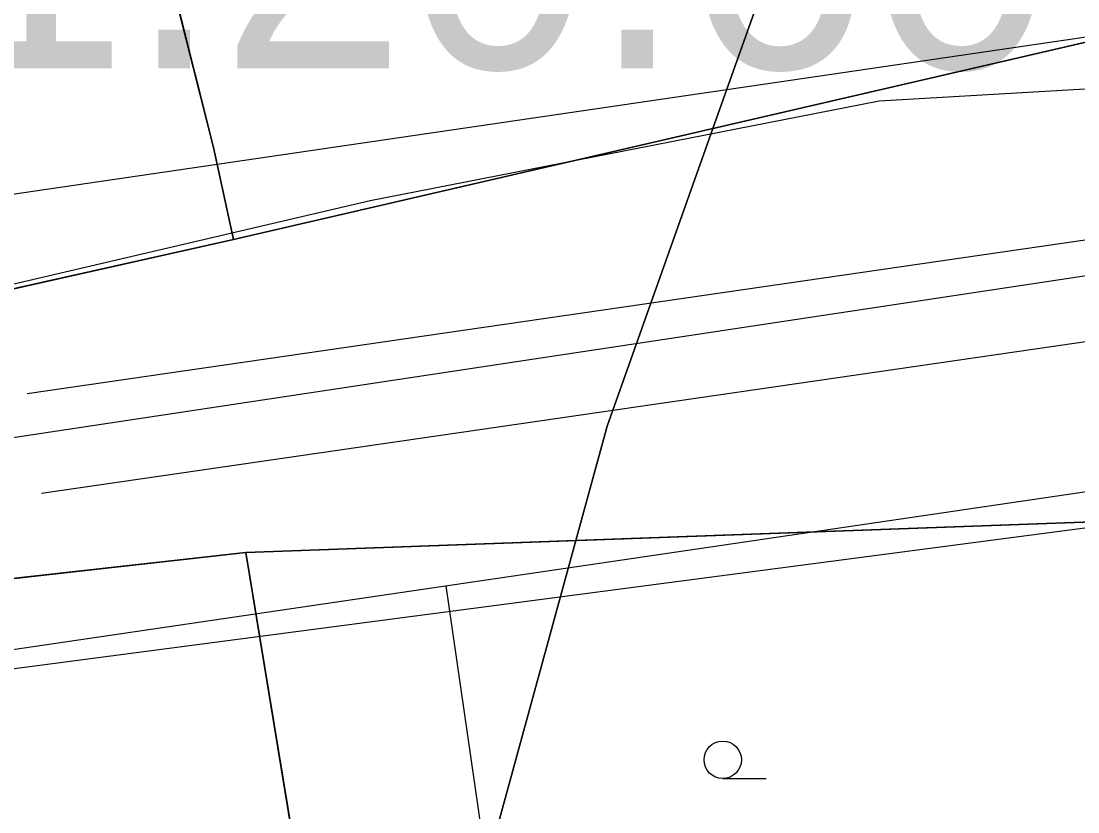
# Model space of a CAD drawing. Extents: x -706130 to -698555, y -971544 to -967260.
# Drawn here: x -704403.88 to -704361.46, y -969847.22 to -969815.47 of the extents above; entities that cross this region are included whole.
import ezdxf

# ---------------------------------------------------------------- set-up
doc = ezdxf.new("R2010")
doc.units = 0
for name, color, linetype in [('BPEJ hranice S', 7, 'Continuous'), ('BPEJ I-II trida ochrany S', 7, 'Continuous'), ('Docházková izochrona - BUS S', 7, 'Continuous'), ('Docházková izochrona - VLAK N', 7, 'Continuous'), ('Dráha_osa koleje S', 7, 'Continuous'), ('Hranice intravilán', 7, 'Continuous'), ('KN_Hranice_parcel', 7, 'Continuous'), ('KN_Polygon parcely', 7, 'Continuous'), ('KN_POZEMKY_14_OSTATNI PLOCHA', 7, 'Continuous'), ('KN_POZEMKY_5_ZAHRADA', 7, 'Continuous'), ('KN_VYUZITI_14_ostatni plocha_dráha', 7, 'Continuous'), ('KN_Značky kultur', 7, 'Continuous'), ('Koridor pro optimalizaci dráhy_N', 7, 'Continuous'), ('Koridor pro optimalizaci dráhy_N_ŠRAFY', 7, 'Continuous'), ('Plochy doprava drážní S', 7, 'Continuous'), ('Plochy smíšené obytné venkovské S', 7, 'Continuous'), ('Regulační bloky zastavěné S', 7, 'Continuous'), ('Regulační kódy zastavěné S', 7, 'Continuous'), ('VPS dopravni infrastruktury_obrys N', 7, 'Continuous'), ('VPS dopravni infrastruktury_plochy N', 7, 'Continuous'), ('VÝŠKOPIS_vrstevnice doplňková', 7, 'Continuous'), ('VÝŠKOPIS_vrstevnice hlavní', 7, 'Continuous'), ('Zábory hodnocené - koridory', 7, 'Continuous')]:
    doc.layers.add(name, color=color, linetype=linetype)

msp = doc.modelspace()

# ---------------------------------------------------------------- linework, layer by layer
at = {"layer": 'BPEJ hranice S'}
for points in [[(-704359.914, -969788.667), (-704362.52, -969791.447), (-704363.828, -969792.842), (-704364.56, -969793.624), (-704371.993, -969808.187), (-704374.04, -969813.95), (-704376.111, -969819.78), (-704380.356, -969831.736), (-704381.612, -969836.32), (-704386.55, -969854.355), (-704387.59, -969859.604), (-704389.581, -969869.649), (-704390.614, -969874.866), (-704393.364, -969888.748), (-704394.199, -969893.787), (-704399.795, -969927.575), (-704399.802, -969927.619), (-704399.872, -969938.584), (-704397.332, -969960.73), (-704393.753, -969978.657), (-704393.666, -969979.15), (-704390.253, -969998.369)], [(-704390.253, -969998.369), (-704393.666, -969979.15), (-704393.753, -969978.657), (-704397.332, -969960.73), (-704399.872, -969938.584), (-704399.802, -969927.619), (-704399.795, -969927.575), (-704394.199, -969893.787), (-704393.364, -969888.748), (-704390.614, -969874.866), (-704389.581, -969869.649), (-704387.59, -969859.604), (-704386.55, -969854.355), (-704381.612, -969836.32), (-704380.356, -969831.736), (-704376.111, -969819.78), (-704374.04, -969813.95), (-704371.993, -969808.187), (-704364.56, -969793.624), (-704363.828, -969792.842), (-704362.52, -969791.447), (-704359.914, -969788.667)]]:
    msp.add_lwpolyline(points, dxfattribs=at)
at = {"layer": 'BPEJ I-II trida ochrany S'}
for p, q in [((-704376.111, -969819.78), (-704358.25, -969815.64)), ((-704395.35, -969824.24), (-704376.111, -969819.78)), ((-704415.64, -969828.78), (-704395.35, -969824.24)), ((-704358.64, -969835.49), (-704381.612, -969836.321)), ((-704381.612, -969836.321), (-704394.86, -969836.8)), ((-704394.86, -969836.8), (-704410.97, -969838.61))]:
    msp.add_line(p, q, dxfattribs=at)
at = {"layer": 'Docházková izochrona - BUS S'}
msp.add_arc((-704361.829, -969946.93), 400, 155.51821, 17.33949, dxfattribs=at)
at = {"layer": 'Docházková izochrona - VLAK N'}
msp.add_circle((-704165.451, -969778.767), 800, dxfattribs=at)
at = {"layer": 'Dráha_osa koleje S'}
msp.add_lwpolyline([(-704981.504, -969915.8), (-704957.557, -969913.748), (-704540.198, -969852.52), (-704414.241, -969833.693), (-704242.017, -969807.736), (-704198.277, -969800.96)], dxfattribs=at)
at = {"layer": 'Hranice intravilán'}
msp.add_lwpolyline([(-704358.64, -969835.49), (-704394.86, -969836.8), (-704410.97, -969838.61), (-704453.71, -969847.24), (-704454.37, -969832.75), (-704457.93, -969817.97), (-704460.82, -969805.77), (-704462.05, -969802.09), (-704467.15, -969786.86), (-704470.51, -969776.85), (-704469.4, -969770.95), (-704465.18, -969748.68)], dxfattribs=at)
at = {"layer": 'KN_Hranice_parcel'}
for p, q in [((-704358.64, -969835.49), (-704394.86, -969836.8)), ((-704394.86, -969836.8), (-704391, -969860.3))]:
    msp.add_line(p, q, dxfattribs=at)
for points in [[(-704400.74, -969802.4), (-704396.15, -969820.54), (-704395.35, -969824.24)], [(-704395.35, -969824.24), (-704358.25, -969815.64), (-704355.78, -969815.07)], [(-704454.37, -969832.75), (-704415.64, -969828.78), (-704395.35, -969824.24)], [(-704394.86, -969836.8), (-704410.97, -969838.61), (-704453.71, -969847.24)]]:
    msp.add_lwpolyline(points, dxfattribs=at)
at = {"layer": 'KN_Polygon parcely'}
for points in [[(-704194.64, -969791.47), (-704198.91, -969792.32), (-704314.71, -969815.3), (-704326.94, -969814.13), (-704337.58, -969814.48), (-704345.35, -969814.73), (-704355.78, -969815.07), (-704358.25, -969815.64), (-704395.35, -969824.24), (-704415.64, -969828.78), (-704454.37, -969832.75), (-704464.96, -969834.74), (-704519.59, -969845.03), (-704523.76, -969846.42), (-704526.11, -969847.2), (-704563.85, -969838.64)], [(-704558.77, -969877.7), (-704537.98, -969863.46), (-704532.28, -969861.6), (-704469.47, -969854.91), (-704464.34, -969849.39), (-704453.71, -969847.24), (-704410.97, -969838.61), (-704394.86, -969836.8), (-704358.64, -969835.49), (-704350.04, -969829.42), (-704343.05, -969829.04), (-704333.76, -969828.54), (-704327.77, -969830.71), (-704322.45, -969832.54), (-704304.47, -969830.45), (-704294.53, -969829.6), (-704279.52, -969827.96), (-704269.47, -969825.87), (-704257.17, -969823.31), (-704231.77, -969816.31), (-704198.61, -969810.37), (-704194.35, -969809.61), (-704194.64, -969791.47)]]:
    msp.add_lwpolyline(points, dxfattribs=at)
for points in [[(-704457.93, -969817.97), (-704454.37, -969832.75), (-704415.64, -969828.78), (-704395.35, -969824.24), (-704396.15, -969820.54), (-704400.74, -969802.4), (-704402.68, -969795.86), (-704427.89, -969800.65), (-704428.72, -969800.84), (-704428.63, -969801.35), (-704426.51, -969813.29), (-704449.87, -969817.9), (-704450.19, -969816.26)], [(-704358.25, -969815.64), (-704355.78, -969815.07), (-704357.82, -969806.57), (-704370.77, -969813.47), (-704380.71, -969814.93), (-704383, -969799.36), (-704400.74, -969802.4), (-704396.15, -969820.54), (-704395.35, -969824.24)], [(-704378.45, -969857.74), (-704361.46, -969854.27), (-704358.64, -969835.49), (-704394.86, -969836.8), (-704391, -969860.3)], [(-704404.39, -969864.22), (-704391, -969860.3), (-704394.86, -969836.8), (-704410.97, -969838.61), (-704453.71, -969847.24), (-704448.76, -969865.25), (-704440.03, -969876.29), (-704430.77, -969873.27), (-704431.63, -969870.5), (-704417.89, -969866.02), (-704417.28, -969868)]]:
    msp.add_lwpolyline(points, close=True, dxfattribs=at)
at = {"layer": 'KN_POZEMKY_14_OSTATNI PLOCHA'}
for p, q in [((-704395.35, -969824.24), (-704358.25, -969815.64)), ((-704415.64, -969828.78), (-704395.35, -969824.24)), ((-704358.64, -969835.49), (-704394.86, -969836.8)), ((-704394.86, -969836.8), (-704410.97, -969838.61))]:
    msp.add_line(p, q, dxfattribs=at)
at = {"layer": 'KN_POZEMKY_5_ZAHRADA'}
for p, q in [((-704396.15, -969820.54), (-704400.74, -969802.4)), ((-704400.74, -969802.4), (-704396.15, -969820.54)), ((-704358.25, -969815.64), (-704395.35, -969824.24)), ((-704395.35, -969824.24), (-704396.15, -969820.54)), ((-704396.15, -969820.54), (-704395.35, -969824.24)), ((-704395.35, -969824.24), (-704415.64, -969828.78)), ((-704394.86, -969836.8), (-704358.64, -969835.49)), ((-704410.97, -969838.61), (-704394.86, -969836.8)), ((-704394.86, -969836.8), (-704391, -969860.3)), ((-704391, -969860.3), (-704394.86, -969836.8))]:
    msp.add_line(p, q, dxfattribs=at)
at = {"layer": 'KN_VYUZITI_14_ostatni plocha_dráha'}
for p, q in [((-704395.35, -969824.24), (-704358.25, -969815.64)), ((-704415.64, -969828.78), (-704395.35, -969824.24)), ((-704358.64, -969835.49), (-704394.86, -969836.8)), ((-704394.86, -969836.8), (-704410.97, -969838.61))]:
    msp.add_line(p, q, dxfattribs=at)
at = {"layer": 'KN_Značky kultur'}
msp.add_line((-704375.713, -969845.88), (-704373.963, -969845.88), dxfattribs=at)
msp.add_circle((-704375.713, -969845.13), 0.75, dxfattribs=at)
at = {"layer": 'Koridor pro optimalizaci dráhy_N'}
msp.add_lwpolyline([(-704563.85, -969838.64), (-704544.439, -969843.043), (-704516.764, -969838.906), (-704198.91, -969792.32), (-704194.64, -969791.47), (-704194.35, -969809.61), (-704198.61, -969810.37), (-704231.77, -969816.31), (-704257.17, -969823.31), (-704269.47, -969825.87), (-704279.52, -969827.96), (-704294.53, -969829.6), (-704304.47, -969830.45), (-704322.45, -969832.54), (-704358.64, -969835.49), (-704464.34, -969849.39), (-704469.47, -969854.91), (-704532.28, -969861.6), (-704537.98, -969863.46), (-704558.77, -969877.7)], dxfattribs=at)
at = {"layer": 'Koridor pro optimalizaci dráhy_N_ŠRAFY'}
msp.add_lwpolyline([(-704563.85, -969838.64), (-704544.439, -969843.043), (-704516.764, -969838.906), (-704198.91, -969792.32), (-704194.64, -969791.47), (-704194.35, -969809.61), (-704198.61, -969810.37), (-704231.77, -969816.31), (-704257.17, -969823.31), (-704269.47, -969825.87), (-704279.52, -969827.96), (-704294.53, -969829.6), (-704304.47, -969830.45), (-704322.45, -969832.54), (-704358.64, -969835.49), (-704464.34, -969849.39), (-704469.47, -969854.91), (-704532.28, -969861.6), (-704537.98, -969863.46), (-704558.77, -969877.7)], dxfattribs=at)
at = {"layer": 'Plochy doprava drážní S'}
for p, q in [((-704358.25, -969815.64), (-704395.35, -969824.24)), ((-704395.35, -969824.24), (-704415.64, -969828.78)), ((-704394.86, -969836.8), (-704358.64, -969835.49)), ((-704410.97, -969838.61), (-704394.86, -969836.8))]:
    msp.add_line(p, q, dxfattribs=at)
at = {"layer": 'Plochy smíšené obytné venkovské S'}
for p, q in [((-704395.35, -969824.24), (-704358.25, -969815.64)), ((-704358.64, -969835.49), (-704394.86, -969836.8)), ((-704394.86, -969836.8), (-704410.97, -969838.61))]:
    msp.add_line(p, q, dxfattribs=at)
msp.add_lwpolyline([(-704454.37, -969832.75), (-704415.64, -969828.78), (-704395.35, -969824.24)], dxfattribs=at)
at = {"layer": 'Regulační bloky zastavěné S'}
for p, q in [((-704395.35, -969824.24), (-704358.25, -969815.64)), ((-704358.25, -969815.64), (-704395.35, -969824.24)), ((-704395.35, -969824.24), (-704415.64, -969828.78)), ((-704358.64, -969835.49), (-704394.86, -969836.8)), ((-704394.86, -969836.8), (-704358.64, -969835.49)), ((-704394.86, -969836.8), (-704410.97, -969838.61)), ((-704410.97, -969838.61), (-704394.86, -969836.8))]:
    msp.add_line(p, q, dxfattribs=at)
msp.add_lwpolyline([(-704454.37, -969832.75), (-704415.64, -969828.78), (-704395.35, -969824.24)], dxfattribs=at)
at = {"layer": 'VPS dopravni infrastruktury_obrys N'}
msp.add_lwpolyline([(-704563.85, -969838.64), (-704544.439, -969843.043), (-704516.764, -969838.906), (-704198.91, -969792.32), (-704194.64, -969791.47), (-704194.35, -969809.61), (-704198.61, -969810.37), (-704231.77, -969816.31), (-704257.17, -969823.31), (-704269.47, -969825.87), (-704279.52, -969827.96), (-704294.53, -969829.6), (-704304.47, -969830.45), (-704322.45, -969832.54), (-704358.64, -969835.49), (-704464.34, -969849.39), (-704469.47, -969854.91), (-704532.28, -969861.6), (-704537.98, -969863.46), (-704558.77, -969877.7)], dxfattribs=at)
at = {"layer": 'VPS dopravni infrastruktury_plochy N'}
msp.add_lwpolyline([(-704563.85, -969838.64), (-704544.439, -969843.043), (-704516.764, -969838.906), (-704198.91, -969792.32), (-704194.64, -969791.47), (-704194.35, -969809.61), (-704198.61, -969810.37), (-704231.77, -969816.31), (-704257.17, -969823.31), (-704269.47, -969825.87), (-704279.52, -969827.96), (-704294.53, -969829.6), (-704304.47, -969830.45), (-704322.45, -969832.54), (-704358.64, -969835.49), (-704464.34, -969849.39), (-704469.47, -969854.91), (-704532.28, -969861.6), (-704537.98, -969863.46), (-704558.77, -969877.7)], dxfattribs=at)
at = {"layer": 'VÝŠKOPIS_vrstevnice doplňková'}
for points in [[(-704409.85, -969827.337), (-704389.867, -969822.671), (-704369.439, -969818.673), (-704357.954, -969818.007)], [(-704358.955, -969823.945), (-704403.638, -969830.435)], [(-704403.058, -969834.427), (-704358.375, -969827.937)], [(-704355.741, -969833.578), (-704410.049, -969841.564)]]:
    msp.add_lwpolyline(points, dxfattribs=at)
at = {"layer": 'VÝŠKOPIS_vrstevnice hlavní'}
msp.add_lwpolyline([(-704385.627, -970003.156), (-704380.491, -969990.316), (-704378.35, -969978.902), (-704376.924, -969975.193), (-704375.64, -969966.775), (-704375.212, -969939.24), (-704374.356, -969931.821), (-704374.784, -969921.263), (-704386.819, -969838.148)], dxfattribs=at)
at = {"layer": 'Zábory hodnocené - koridory'}
msp.add_lwpolyline([(-704563.85, -969838.64), (-704544.439, -969843.043), (-704516.764, -969838.906), (-704198.91, -969792.32), (-704194.64, -969791.47), (-704194.35, -969809.61), (-704198.61, -969810.37), (-704231.77, -969816.31), (-704257.17, -969823.31), (-704269.47, -969825.87), (-704279.52, -969827.96), (-704294.53, -969829.6), (-704304.47, -969830.45), (-704322.45, -969832.54), (-704358.64, -969835.49), (-704464.34, -969849.39), (-704469.47, -969854.91), (-704532.28, -969861.6), (-704537.98, -969863.46), (-704558.77, -969877.7)], dxfattribs=at)

# ---------------------------------------------------------------- texts
at = {"layer": 'Regulační kódy zastavěné S'}
msp.add_text('SV.1.20.60', height=10, dxfattribs=at).set_placement((-704428.583, -969817.368))

doc.saveas('drawing.dxf')
